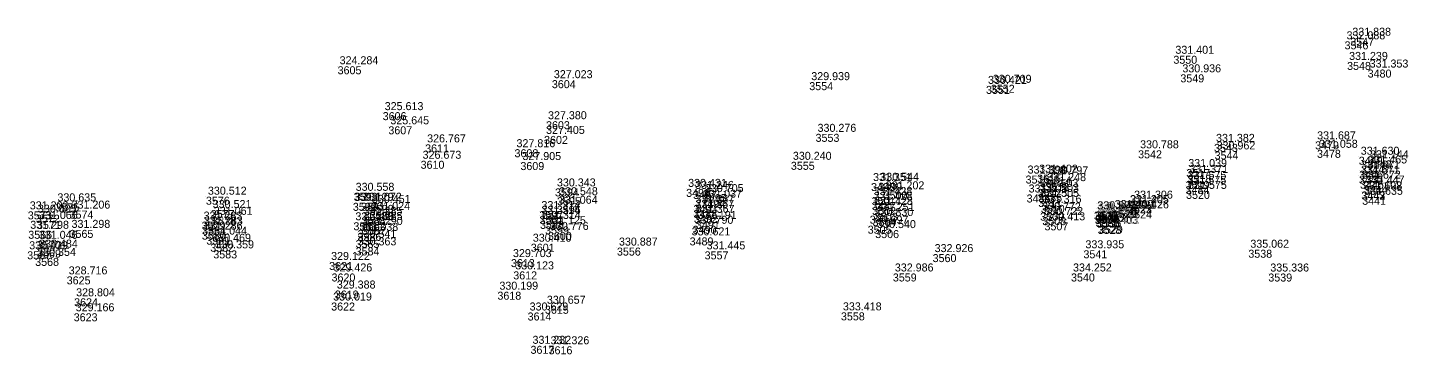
# Model space of a CAD drawing. Extents: x -829398 to -819400, y -1074439 to -1067977.
# Drawn here: x -827081.2 to -826874.2, y -1070234.4 to -1070185.4 of the extents above; entities that cross this region are included whole.
import ezdxf

# ---------------------------------------------------------------- set-up
doc = ezdxf.new("R2010")
doc.units = 0
doc.layers.add('Vrstva 60', color=7, linetype='Continuous')
doc.layers.add('Vrstva 61', color=7, linetype='Continuous')

msp = doc.modelspace()

# ---------------------------------------------------------------- linework, layer by layer
at = {"layer": 'Vrstva 60'}
for p, q in [((-826883.76, -1070187.442), (-826883.76, -1070187.442)), ((-826882.9, -1070186.905), (-826882.9, -1070186.905)), ((-826909.422, -1070189.609), (-826909.422, -1070189.609)), ((-826883.381, -1070190.533), (-826883.381, -1070190.533)), ((-827034.706, -1070191.182), (-827034.706, -1070191.182)), ((-826908.374, -1070192.395), (-826908.374, -1070192.395)), ((-826880.302, -1070191.677), (-826880.302, -1070191.677)), ((-827002.588, -1070193.269), (-827002.588, -1070193.269)), ((-826964.002, -1070193.564), (-826964.002, -1070193.564)), ((-826937.51, -1070194.126), (-826937.51, -1070194.126)), ((-826936.787, -1070193.962), (-826936.787, -1070193.962)), ((-827027.95, -1070198.062), (-827027.95, -1070198.062)), ((-827027.098, -1070200.183), (-827027.098, -1070200.183)), ((-827003.462, -1070199.423), (-827003.462, -1070199.423)), ((-826963.06, -1070201.314), (-826963.06, -1070201.314)), ((-827021.587, -1070202.895), (-827021.587, -1070202.895)), ((-827003.756, -1070201.626), (-827003.756, -1070201.626)), ((-826903.325, -1070202.821), (-826903.325, -1070202.821)), ((-826888.175, -1070202.439), (-826888.175, -1070202.439)), ((-827022.266, -1070205.35), (-827022.266, -1070205.35)), ((-827008.189, -1070203.621), (-827008.189, -1070203.621)), ((-826914.709, -1070203.785), (-826914.709, -1070203.785)), ((-826903.242, -1070203.954), (-826903.242, -1070203.954)), ((-826887.889, -1070203.707), (-826887.889, -1070203.707)), ((-826881.637, -1070204.748), (-826881.637, -1070204.748)), ((-826880.248, -1070205.279), (-826880.248, -1070205.279)), ((-827007.305, -1070205.547), (-827007.305, -1070205.547)), ((-826966.76, -1070205.507), (-826966.76, -1070205.507)), ((-826929.851, -1070207.43), (-826929.851, -1070207.43)), ((-826907.489, -1070206.596), (-826907.489, -1070206.596)), ((-826907.316, -1070207.469), (-826907.316, -1070207.469)), ((-826881.56, -1070206.837), (-826881.56, -1070206.837)), ((-826880.491, -1070206.055), (-826880.491, -1070206.055)), ((-827002.127, -1070209.496), (-827002.127, -1070209.496)), ((-826982.46, -1070209.57), (-826982.46, -1070209.57)), ((-826954.741, -1070208.695), (-826954.741, -1070208.695)), ((-826953.661, -1070208.647), (-826953.661, -1070208.647)), ((-826931.576, -1070207.569), (-826931.576, -1070207.569)), ((-826929.769, -1070209.571), (-826929.769, -1070209.571)), ((-826928.617, -1070208.704), (-826928.617, -1070208.704)), ((-826928.278, -1070207.682), (-826928.278, -1070207.682)), ((-826907.602, -1070209.128), (-826907.602, -1070209.128)), ((-826907.58, -1070208.387), (-826907.58, -1070208.387)), ((-826881.609, -1070207.594), (-826881.609, -1070207.594)), ((-826881.442, -1070208.339), (-826881.442, -1070208.339)), ((-826880.859, -1070209.067), (-826880.859, -1070209.067)), ((-827054.446, -1070210.74), (-827054.446, -1070210.74)), ((-827032.425, -1070211.659), (-827032.425, -1070211.659)), ((-827032.302, -1070210.157), (-827032.302, -1070210.157)), ((-827031.187, -1070211.649), (-827031.187, -1070211.649)), ((-827001.807, -1070210.818), (-827001.807, -1070210.818)), ((-826981.416, -1070209.875), (-826981.416, -1070209.875)), ((-826980.191, -1070211.187), (-826980.191, -1070211.187)), ((-826979.949, -1070210.355), (-826979.949, -1070210.355)), ((-826954.652, -1070210.792), (-826954.652, -1070210.792)), ((-826954.628, -1070211.545), (-826954.628, -1070211.545)), ((-826952.855, -1070209.937), (-826952.855, -1070209.937)), ((-826931.421, -1070210.407), (-826931.421, -1070210.407)), ((-826929.68, -1070210.32), (-826929.68, -1070210.32)), ((-826929.669, -1070211.081), (-826929.669, -1070211.081)), ((-826915.607, -1070211.332), (-826915.607, -1070211.332)), ((-826907.519, -1070209.867), (-826907.519, -1070209.867)), ((-826881.244, -1070209.96), (-826881.244, -1070209.96)), ((-826881.218, -1070209.984), (-826881.218, -1070209.984)), ((-826881.119, -1070210.753), (-826881.119, -1070210.753)), ((-827081.154, -1070212.94), (-827081.154, -1070212.94)), ((-827079.927, -1070213.44), (-827079.927, -1070213.44)), ((-827077.005, -1070211.736), (-827077.005, -1070211.736)), ((-827074.884, -1070212.826), (-827074.884, -1070212.826)), ((-827053.726, -1070212.744), (-827053.726, -1070212.744)), ((-827053.552, -1070213.753), (-827053.552, -1070213.753)), ((-827031.098, -1070213.761), (-827031.098, -1070213.761)), ((-827029.941, -1070213.018), (-827029.941, -1070213.018)), ((-827029.866, -1070211.968), (-827029.866, -1070211.968)), ((-827004.45, -1070212.898), (-827004.45, -1070212.898)), ((-827004.444, -1070213.627), (-827004.444, -1070213.627)), ((-827001.84, -1070212.098), (-827001.84, -1070212.098)), ((-826981.372, -1070212.716), (-826981.372, -1070212.716)), ((-826981.355, -1070211.959), (-826981.355, -1070211.959)), ((-826981.305, -1070213.462), (-826981.305, -1070213.462)), ((-826954.577, -1070212.289), (-826954.577, -1070212.289)), ((-826954.312, -1070213.163), (-826954.312, -1070213.163)), ((-826929.398, -1070213.132), (-826929.398, -1070213.132)), ((-826929.294, -1070211.964), (-826929.294, -1070211.964)), ((-826921.342, -1070213.006), (-826921.342, -1070213.006)), ((-826921.333, -1070212.999), (-826921.333, -1070212.999)), ((-826921.191, -1070213.631), (-826921.191, -1070213.631)), ((-826921.176, -1070213.601), (-826921.176, -1070213.601)), ((-826921.131, -1070212.932), (-826921.131, -1070212.932)), ((-826921.108, -1070212.927), (-826921.108, -1070212.927)), ((-826921.02, -1070213.372), (-826921.02, -1070213.372)), ((-826920.983, -1070213.397), (-826920.983, -1070213.397)), ((-826918.521, -1070212.743), (-826918.521, -1070212.743)), ((-826916.223, -1070211.996), (-826916.223, -1070211.996)), ((-826916.21, -1070212.027), (-826916.21, -1070212.027)), ((-826916.197, -1070212.789), (-826916.197, -1070212.789)), ((-827079.769, -1070214.382), (-827079.769, -1070214.382)), ((-827074.891, -1070215.713), (-827074.891, -1070215.713)), ((-827055.09, -1070214.471), (-827055.09, -1070214.471)), ((-827055.011, -1070215.228), (-827055.011, -1070215.228)), ((-827032.335, -1070214.572), (-827032.335, -1070214.572)), ((-827031.065, -1070214.529), (-827031.065, -1070214.529)), ((-827031.052, -1070215.276), (-827031.052, -1070215.276)), ((-827004.366, -1070214.368), (-827004.366, -1070214.368)), ((-827003.606, -1070215.178), (-827003.606, -1070215.178)), ((-826981.484, -1070215.099), (-826981.484, -1070215.099)), ((-826980.985, -1070214.367), (-826980.985, -1070214.367)), ((-826955.245, -1070215.087), (-826955.245, -1070215.087)), ((-826954.514, -1070213.943), (-826954.514, -1070213.943)), ((-826954.119, -1070215.745), (-826954.119, -1070215.745)), ((-826929.059, -1070213.804), (-826929.059, -1070213.804)), ((-826928.745, -1070214.582), (-826928.745, -1070214.582)), ((-826921.074, -1070214.076), (-826921.074, -1070214.076)), ((-826921.045, -1070214.052), (-826921.045, -1070214.052)), ((-826920.803, -1070214.154), (-826920.803, -1070214.154)), ((-826920.772, -1070215.125), (-826920.772, -1070215.125)), ((-826920.58, -1070215.051), (-826920.58, -1070215.051)), ((-827081.078, -1070215.851), (-827081.078, -1070215.851)), ((-827079.793, -1070217.354), (-827079.793, -1070217.354)), ((-827055.063, -1070215.981), (-827055.063, -1070215.981)), ((-827054.389, -1070216.723), (-827054.389, -1070216.723)), ((-827053.796, -1070217.792), (-827053.796, -1070217.792)), ((-827032.003, -1070217.212), (-827032.003, -1070217.212)), ((-827031.718, -1070216.158), (-827031.718, -1070216.158)), ((-827005.745, -1070217.788), (-827005.745, -1070217.788)), ((-827003.179, -1070216.019), (-827003.179, -1070216.019)), ((-826981.939, -1070216.844), (-826981.939, -1070216.844)), ((-827080.041, -1070219.915), (-827080.041, -1070219.915)), ((-827079.752, -1070218.673), (-827079.752, -1070218.673)), ((-827053.341, -1070218.79), (-827053.341, -1070218.79)), ((-827032.003, -1070218.342), (-827032.003, -1070218.342)), ((-826992.833, -1070218.369), (-826992.833, -1070218.369)), ((-826979.69, -1070218.935), (-826979.69, -1070218.935)), ((-826945.511, -1070219.347), (-826945.511, -1070219.347)), ((-826922.903, -1070218.773), (-826922.903, -1070218.773)), ((-826898.185, -1070218.691), (-826898.185, -1070218.691)), ((-827035.98, -1070220.525), (-827035.98, -1070220.525)), ((-827008.722, -1070220.095), (-827008.722, -1070220.095)), ((-827008.376, -1070221.939), (-827008.376, -1070221.939)), ((-827075.316, -1070222.686), (-827075.316, -1070222.686)), ((-827035.615, -1070222.249), (-827035.615, -1070222.249)), ((-826951.477, -1070222.249), (-826951.477, -1070222.249)), ((-826924.766, -1070222.25), (-826924.766, -1070222.25)), ((-826895.189, -1070222.258), (-826895.189, -1070222.258)), ((-827074.201, -1070225.972), (-827074.201, -1070225.972)), ((-827035.125, -1070224.808), (-827035.125, -1070224.808)), ((-827010.752, -1070224.984), (-827010.752, -1070224.984)), ((-827074.265, -1070228.219), (-827074.265, -1070228.219)), ((-827035.671, -1070226.608), (-827035.671, -1070226.608)), ((-827006.222, -1070228.101), (-827006.222, -1070228.101)), ((-827003.634, -1070227.09), (-827003.634, -1070227.09)), ((-826959.258, -1070228.085), (-826959.258, -1070228.085)), ((-827005.791, -1070233.096), (-827005.791, -1070233.096)), ((-827003.08, -1070233.166), (-827003.08, -1070233.166))]:
    msp.add_line(p, q, dxfattribs=at)

# ---------------------------------------------------------------- texts
for s, p in [('3546', (-826883.76, -1070188.642)), ('3547', (-826882.9, -1070188.105)), ('3550', (-826909.422, -1070190.809)), ('3548', (-826883.381, -1070191.733)), ('3605', (-827034.706, -1070192.382)), ('3549', (-826908.374, -1070193.595)), ('3480', (-826880.302, -1070192.877)), ('3604', (-827002.588, -1070194.469)), ('3554', (-826964.002, -1070194.764)), ('3551', (-826937.51, -1070195.326)), ('3552', (-826936.787, -1070195.162)), ('3606', (-827027.95, -1070199.262)), ('3607', (-827027.098, -1070201.383)), ('3603', (-827003.462, -1070200.623)), ('3553', (-826963.06, -1070202.514)), ('3611', (-827021.587, -1070204.095)), ('3602', (-827003.756, -1070202.826)), ('3543', (-826903.325, -1070204.021)), ('3479', (-826888.175, -1070203.639)), ('3610', (-827022.266, -1070206.55)), ('3608', (-827008.189, -1070204.821)), ('3555', (-826966.76, -1070206.707)), ('3542', (-826914.709, -1070204.985)), ('3544', (-826903.242, -1070205.154)), ('3478', (-826887.889, -1070204.907)), ('3449', (-826881.637, -1070205.948)), ('3448', (-826880.248, -1070206.479)), ('3609', (-827007.305, -1070206.747)), ('3516', (-826931.576, -1070208.769)), ('3515', (-826929.851, -1070208.63)), ('3517', (-826907.489, -1070207.796)), ('3518', (-826907.316, -1070208.669)), ('3446', (-826881.56, -1070208.037)), ('3447', (-826880.491, -1070207.255)), ('3594', (-827002.127, -1070210.696)), ('3496', (-826982.46, -1070210.77)), ('3498', (-826954.741, -1070209.895)), ('3499', (-826953.661, -1070209.847)), ('3512', (-826929.769, -1070210.771)), ('3513', (-826928.617, -1070209.904)), ('3514', (-826928.278, -1070208.882)), ('3484', (-826907.602, -1070210.328)), ('3519', (-826907.58, -1070209.587)), ('3440', (-826881.609, -1070208.794)), ('3445', (-826881.442, -1070209.539)), ('3444', (-826880.859, -1070210.267)), ('3576', (-827054.446, -1070211.94)), ('3592', (-827032.425, -1070212.859)), ('3593', (-827032.302, -1070211.357)), ('3591', (-827031.187, -1070212.849)), ('3595', (-827001.807, -1070212.018)), ('3497', (-826981.416, -1070211.075)), ('3494', (-826980.191, -1070212.387)), ('3495', (-826979.949, -1070211.555)), ('3501', (-826954.652, -1070211.992)), ('3487', (-826954.628, -1070212.745)), ('3500', (-826952.855, -1070211.137)), ('3486', (-826931.421, -1070211.607)), ('3485', (-826929.68, -1070211.52)), ('3511', (-826929.669, -1070212.281)), ('3521', (-826915.607, -1070212.532)), ('3520', (-826907.519, -1070211.067)), ('3443', (-826881.244, -1070211.16)), ('3442', (-826881.218, -1070211.184)), ('3441', (-826881.119, -1070211.953)), ('3573', (-827081.154, -1070214.14)), ('3572', (-827079.927, -1070214.64)), ('3575', (-827077.005, -1070212.936)), ('3574', (-827074.884, -1070214.026)), ('3577', (-827053.726, -1070213.944)), ('3578', (-827053.552, -1070214.953)), ('3588', (-827031.098, -1070214.961)), ('3589', (-827029.941, -1070214.218)), ('3590', (-827029.866, -1070213.168)), ('3597', (-827004.45, -1070214.098)), ('3561', (-827004.444, -1070214.827)), ('3596', (-827001.84, -1070213.298)), ('3488', (-826981.372, -1070213.916)), ('3493', (-826981.355, -1070213.159)), ('3492', (-826981.305, -1070214.662)), ('3502', (-826954.577, -1070213.489)), ('3503', (-826954.312, -1070214.363)), ('3509', (-826929.398, -1070214.332)), ('3510', (-826929.294, -1070213.164)), ('3527', (-826921.342, -1070214.206)), ('3533', (-826921.333, -1070214.199)), ('3534', (-826921.191, -1070214.831)), ('3537', (-826921.176, -1070214.801)), ('3526', (-826921.131, -1070214.132)), ('3532', (-826921.108, -1070214.127)), ('3525', (-826921.02, -1070214.572)), ('3531', (-826920.983, -1070214.597)), ('1529', (-826918.521, -1070213.943)), ('3522', (-826916.223, -1070213.196)), ('3523', (-826916.21, -1070213.227)), ('3524', (-826916.197, -1070213.989)), ('3566', (-827081.078, -1070217.051)), ('3571', (-827079.769, -1070215.582)), ('3565', (-827074.891, -1070216.913)), ('3579', (-827055.09, -1070215.671)), ('3564', (-827055.011, -1070216.428)), ('3563', (-827032.335, -1070215.772)), ('3562', (-827031.065, -1070215.729)), ('3587', (-827031.052, -1070216.476)), ('3598', (-827004.366, -1070215.568)), ('3599', (-827003.606, -1070216.378)), ('3490', (-826981.484, -1070216.299)), ('3491', (-826980.985, -1070215.567)), ('3505', (-826955.245, -1070216.287)), ('3504', (-826954.514, -1070215.143)), ('3506', (-826954.119, -1070216.945)), ('3508', (-826929.059, -1070215.004)), ('3507', (-826928.745, -1070215.782)), ('3535', (-826921.074, -1070215.276)), ('3536', (-826921.045, -1070215.252)), ('3530', (-826920.803, -1070215.354)), ('3528', (-826920.772, -1070216.325)), ('3529', (-826920.58, -1070216.251)), ('3570', (-827079.793, -1070218.554)), ('3580', (-827055.063, -1070217.181)), ('3581', (-827054.389, -1070217.923)), ('3582', (-827053.796, -1070218.992)), ('3585', (-827032.003, -1070218.412)), ('3586', (-827031.718, -1070217.358)), ('3601', (-827005.745, -1070218.988)), ('3600', (-827003.179, -1070217.219)), ('3489', (-826981.939, -1070218.044)), ('3567', (-827081.237, -1070220.124)), ('3568', (-827080.041, -1070221.115)), ('3569', (-827079.752, -1070219.873)), ('3583', (-827053.341, -1070219.99)), ('3584', (-827032.003, -1070219.542)), ('3556', (-826992.833, -1070219.569)), ('3557', (-826979.69, -1070220.135)), ('3560', (-826945.511, -1070220.547)), ('3541', (-826922.903, -1070219.973)), ('3538', (-826898.185, -1070219.891)), ('3621', (-827035.98, -1070221.725)), ('3613', (-827008.722, -1070221.295)), ('3612', (-827008.376, -1070223.139)), ('3625', (-827075.316, -1070223.886)), ('3620', (-827035.615, -1070223.449)), ('3559', (-826951.477, -1070223.449)), ('3540', (-826924.766, -1070223.45)), ('3539', (-826895.189, -1070223.458)), ('3624', (-827074.201, -1070227.172)), ('3619', (-827035.125, -1070226.008)), ('3618', (-827010.752, -1070226.184)), ('3623', (-827074.265, -1070229.419)), ('3622', (-827035.671, -1070227.808)), ('3614', (-827006.222, -1070229.301)), ('3615', (-827003.634, -1070228.29)), ('3558', (-826959.258, -1070229.285)), ('3617', (-827005.791, -1070234.296)), ('3616', (-827003.08, -1070234.366))]:
    msp.add_text(s, height=1.2, dxfattribs=at).set_placement(p)
at = {"layer": 'Vrstva 61'}
for s, p in [('332.088', (-826883.46, -1070187.142)), ('331.838', (-826882.6, -1070186.605)), ('331.401', (-826909.122, -1070189.309)), ('324.284', (-827034.406, -1070190.882)), ('330.936', (-826908.074, -1070192.095)), ('331.239', (-826883.081, -1070190.233)), ('331.353', (-826880.002, -1070191.377)), ('327.023', (-827002.288, -1070192.969)), ('329.939', (-826963.702, -1070193.264)), ('330.421', (-826937.21, -1070193.826)), ('330.709', (-826936.487, -1070193.662)), ('325.613', (-827027.65, -1070197.762)), ('325.645', (-827026.798, -1070199.883)), ('327.380', (-827003.162, -1070199.123)), ('327.405', (-827003.456, -1070201.326)), ('330.276', (-826962.76, -1070201.014)), ('331.382', (-826903.025, -1070202.521)), ('331.687', (-826887.875, -1070202.139)), ('326.767', (-827021.287, -1070202.595)), ('327.816', (-827007.889, -1070203.321)), ('330.788', (-826914.409, -1070203.485)), ('330.962', (-826902.942, -1070203.654)), ('331.058', (-826887.589, -1070203.407)), ('331.630', (-826881.337, -1070204.448)), ('326.673', (-827021.966, -1070205.05)), ('327.905', (-827007.005, -1070205.247)), ('330.240', (-826966.46, -1070205.207)), ('331.039', (-826907.189, -1070206.296)), ('331.671', (-826881.26, -1070206.537)), ('331.465', (-826880.191, -1070205.755)), ('331.144', (-826879.948, -1070204.979)), ('331.351', (-826954.441, -1070208.395)), ('330.544', (-826953.361, -1070208.347)), ('331.398', (-826931.276, -1070207.269)), ('331.402', (-826929.551, -1070207.13)), ('331.248', (-826928.317, -1070208.404)), ('330.797', (-826927.978, -1070207.382)), ('331.575', (-826907.28, -1070208.087)), ('331.371', (-826907.016, -1070207.169)), ('331.671', (-826881.309, -1070207.294)), ('331.672', (-826881.142, -1070208.039)), ('331.447', (-826880.559, -1070208.767)), ('330.512', (-827054.146, -1070210.44)), ('330.558', (-827032.002, -1070209.857)), ('330.343', (-827001.827, -1070209.196)), ('330.548', (-827001.507, -1070210.518)), ('330.431', (-826982.16, -1070209.27)), ('331.246', (-826981.116, -1070209.575)), ('330.705', (-826979.649, -1070210.055)), ('331.428', (-826954.352, -1070210.492)), ('331.202', (-826952.555, -1070209.637)), ('331.503', (-826931.121, -1070210.107)), ('331.503', (-826929.469, -1070209.271)), ('331.503', (-826929.38, -1070210.02)), ('331.505', (-826929.369, -1070210.781)), ('331.575', (-826907.302, -1070208.828)), ('331.575', (-826907.219, -1070209.567)), ('331.192', (-826880.944, -1070209.66)), ('331.608', (-826880.918, -1070209.684)), ('331.635', (-826880.819, -1070210.453)), ('331.203', (-827080.854, -1070212.64)), ('330.635', (-827076.705, -1070211.436)), ('331.206', (-827074.584, -1070212.526)), ('330.521', (-827053.426, -1070212.444)), ('331.129', (-827032.125, -1070211.359)), ('331.072', (-827030.887, -1070211.349)), ('331.024', (-827029.641, -1070212.718)), ('330.451', (-827029.566, -1070211.668)), ('331.314', (-827004.15, -1070212.598)), ('331.064', (-827001.54, -1070211.798)), ('331.367', (-826981.072, -1070212.416)), ('331.367', (-826981.055, -1070211.659)), ('331.037', (-826979.891, -1070210.887)), ('331.428', (-826954.328, -1070211.245)), ('331.428', (-826954.277, -1070211.989)), ('331.251', (-826954.012, -1070212.863)), ('330.772', (-826929.098, -1070212.832)), ('331.316', (-826928.994, -1070211.664)), ('331.388', (-826921.042, -1070212.706)), ('330.797', (-826921.033, -1070212.699)), ('331.390', (-826920.831, -1070212.632)), ('330.872', (-826920.808, -1070212.627)), ('331.409', (-826918.221, -1070212.443)), ('331.205', (-826915.923, -1070211.696)), ('331.405', (-826915.91, -1070211.727)), ('331.426', (-826915.897, -1070212.489)), ('331.306', (-826915.307, -1070211.032)), ('330.625', (-827079.627, -1070213.14)), ('331.066', (-827079.469, -1070214.082)), ('331.283', (-827054.79, -1070214.171)), ('331.283', (-827054.711, -1070214.928)), ('331.061', (-827053.252, -1070213.453)), ('331.286', (-827032.035, -1070214.272)), ('331.285', (-827030.798, -1070213.461)), ('331.285', (-827030.765, -1070214.229)), ('331.290', (-827030.752, -1070214.976)), ('331.314', (-827004.144, -1070213.327)), ('331.314', (-827004.066, -1070214.068)), ('331.125', (-827003.306, -1070214.878)), ('330.790', (-826981.184, -1070214.799)), ('331.367', (-826981.005, -1070213.162)), ('331.191', (-826980.685, -1070214.067)), ('330.697', (-826954.945, -1070214.787)), ('330.830', (-826954.214, -1070213.643)), ('330.722', (-826928.759, -1070213.504)), ('330.413', (-826928.445, -1070214.282)), ('330.453', (-826920.891, -1070213.331)), ('331.342', (-826920.876, -1070213.301)), ('330.481', (-826920.774, -1070213.776)), ('331.341', (-826920.745, -1070213.752)), ('331.393', (-826920.72, -1070213.072)), ('331.020', (-826920.683, -1070213.097)), ('331.403', (-826920.503, -1070213.854)), ('331.403', (-826920.472, -1070214.825)), ('331.411', (-826920.28, -1070214.751)), ('331.298', (-827080.778, -1070215.551)), ('331.046', (-827079.493, -1070217.054)), ('331.298', (-827074.591, -1070215.413)), ('331.286', (-827054.763, -1070215.681)), ('331.044', (-827054.089, -1070216.423)), ('330.541', (-827031.703, -1070216.912)), ('331.038', (-827031.418, -1070215.858)), ('330.776', (-827002.879, -1070215.719)), ('330.621', (-826981.639, -1070216.544)), ('330.540', (-826953.819, -1070215.445)), ('330.439', (-827080.937, -1070218.624)), ('330.484', (-827079.452, -1070218.373)), ('330.469', (-827053.496, -1070217.492)), ('330.359', (-827053.041, -1070218.49)), ('330.363', (-827031.703, -1070218.042)), ('330.410', (-827005.445, -1070217.488)), ('330.887', (-826992.533, -1070218.069)), ('331.445', (-826979.39, -1070218.635)), ('332.926', (-826945.211, -1070219.047)), ('333.935', (-826922.603, -1070218.473)), ('335.062', (-826897.885, -1070218.391)), ('330.354', (-827079.741, -1070219.615)), ('329.122', (-827035.68, -1070220.225)), ('329.703', (-827008.422, -1070219.795)), ('328.716', (-827075.016, -1070222.386)), ('329.426', (-827035.315, -1070221.949)), ('330.123', (-827008.076, -1070221.639)), ('332.986', (-826951.177, -1070221.949)), ('334.252', (-826924.466, -1070221.95)), ('335.336', (-826894.889, -1070221.958)), ('329.388', (-827034.825, -1070224.508)), ('330.199', (-827010.452, -1070224.684)), ('328.804', (-827073.901, -1070225.672)), ('330.019', (-827035.371, -1070226.308)), ('330.657', (-827003.334, -1070226.79)), ('329.166', (-827073.965, -1070227.919)), ('330.629', (-827005.922, -1070227.801)), ('333.418', (-826958.958, -1070227.785)), ('331.232', (-827005.491, -1070232.796)), ('331.326', (-827002.78, -1070232.866))]:
    msp.add_text(s, height=1.2, dxfattribs=at).set_placement(p)

doc.saveas('drawing.dxf')
